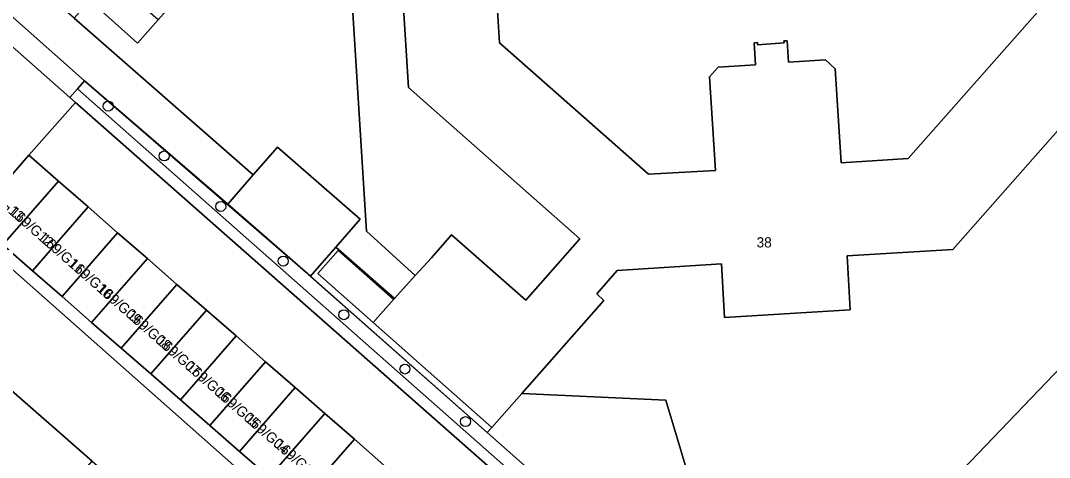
# Model space of a CAD drawing. Extents: x 162073 to 163043, y 381818 to 382561.
# Drawn here: x 162706.4 to 162806.9, y 382149.6 to 382192.3 of the extents above; entities that cross this region are included whole.
import ezdxf

# ---------------------------------------------------------------- set-up
doc = ezdxf.new("R2010")
doc.units = 0
for name, color, linetype in [('IMGEO_Boom', 7, 'Continuous'), ('IMGEO_Erf', 7, 'Continuous'), ('IMGEO_Groenvoorziening', 7, 'Continuous'), ('IMGEO_Hek', 7, 'Continuous'), ('IMGEO_Loofbos', 7, 'Continuous'), ('IMGEO_Pand', 7, 'Continuous'), ('IMGEO_Pand_nummerreeks', 7, 'Continuous'), ('IMGEO_Rijbaan_lokaal_open', 7, 'Continuous'), ('IMGEO_Voetpad_open', 7, 'Continuous')]:
    doc.layers.add(name, color=color, linetype=linetype)

msp = doc.modelspace()

# ---------------------------------------------------------------- linework, layer by layer
at = {"layer": 'IMGEO_Boom'}
for centre in [(162714.97, 382183.93), (162720.43, 382179.05), (162725.96, 382174.12), (162732.06, 382168.78), (162737.98, 382163.54), (162743.95, 382158.23), (162749.86, 382153.09)]:
    msp.add_circle(centre, 0.489, dxfattribs=at)
at = {"layer": 'IMGEO_Erf'}
for points in [[(162813.63, 382217.09), (162815.3, 382190.13), (162797.46, 382169.91), (162787.14, 382169.29), (162787.44, 382164.03), (162775.17, 382163.26), (162774.85, 382168.52), (162764.67, 382167.86), (162762.68, 382165.58), (162763.39, 382164.92), (162755.38, 382155.85), (162769.43, 382155.17), (162774.03, 382139.85), (162790.24, 382139.85), (162817.79, 382168.6), (162835.07, 382193.12)], [(162737.52, 382214.41), (162740.18, 382171.69), (162744.96, 382167.36), (162746.53, 382169.1), (162748.51, 382171.34), (162755.77, 382164.97), (162761.04, 382170.96), (162744.29, 382185.75), (162742.6, 382212.72)], [(162751.98, 382209.43), (162753.18, 382190.1), (162767.75, 382177.26), (162774.28, 382177.64), (162773.71, 382186.78), (162774.55, 382187.73), (162778.2, 382187.97), (162778.06, 382190.11), (162778.38, 382190.13), (162778.38, 382189.91), (162780.98, 382190.12), (162780.97, 382190.3), (162781.29, 382190.31), (162781.4, 382188.21), (162785.01, 382188.44), (162785.98, 382187.57), (162786.57, 382178.39), (162793.11, 382178.82), (162805.96, 382193.37)], [(162704.21, 382193.87), (162712.66, 382186.41), (162726.64, 382174.34), (162729.13, 382177.2), (162711.63, 382192.52), (162707.33, 382196.28), (162701.37, 382204.95)], [(162701.79, 382172.89), (162707.23, 382179.12), (162711.77, 382184.27), (162711.21, 382184.77), (162702.76, 382192.23)], [(162703.68, 382157.72), (162713.41, 382149.22), (162723.1, 382140.76), (162732.49, 382132.57), (162738.33, 382138.97), (162701.02, 382172.01)]]:
    msp.add_lwpolyline(points, dxfattribs=at)
msp.add_lwpolyline([(162737.43, 382169.8), (162742.84, 382165.01), (162742.94, 382165.12), (162737.2, 382170.15), (162734.71, 382167.3), (162751.98, 382152.01), (162752.45, 382152.52), (162740.84, 382162.79), (162735.45, 382167.56)], close=True, dxfattribs=at)
at = {"layer": 'IMGEO_Groenvoorziening'}
for points in [[(162751.98, 382152.01), (162734.71, 382167.3), (162726.64, 382174.34), (162712.66, 382186.41), (162711.98, 382185.63), (162799.81, 382107.97), (162800.68, 382108.96)], [(162711.98, 382185.63), (162711.21, 382184.77), (162711.77, 382184.27), (162799.16, 382107.22), (162799.81, 382107.97)]]:
    msp.add_lwpolyline(points, close=True, dxfattribs=at)
at = {"layer": 'IMGEO_Hek'}
for points in [[(162712.66, 382186.41), (162732.55, 382169.19), (162751.98, 382152.01)], [(162751.98, 382152.01), (162800.68, 382108.96)]]:
    msp.add_lwpolyline(points, dxfattribs=at)
at = {"layer": 'IMGEO_Loofbos'}
msp.add_lwpolyline([(162835.07, 382193.12), (162817.79, 382168.6), (162790.24, 382139.85), (162774.03, 382139.85), (162769.43, 382155.17), (162755.38, 382155.85), (162752.45, 382152.52), (162751.98, 382152.01), (162800.68, 382108.96), (162812.96, 382098.1), (162816.44, 382100.26), (162835.95, 382115.51), (162846.88, 382124.84), (162866.74, 382144.32), (162879.77, 382158.34), (162891.22, 382171.7), (162904.58, 382188.64), (162913.65, 382201.08)], dxfattribs=at)
at = {"layer": 'IMGEO_Pand'}
for points in [[(162742.6, 382212.72), (162744.29, 382185.75), (162761.04, 382170.96), (162755.77, 382164.97), (162748.51, 382171.34), (162746.53, 382169.1), (162744.96, 382167.36), (162742.94, 382165.12), (162742.84, 382165.01), (162740.84, 382162.79), (162752.45, 382152.52), (162755.38, 382155.85), (162763.39, 382164.92), (162762.68, 382165.58), (162764.67, 382167.86), (162774.85, 382168.52), (162775.17, 382163.26), (162787.44, 382164.03), (162787.14, 382169.29), (162797.46, 382169.91), (162815.3, 382190.13), (162813.63, 382217.09)], [(162805.96, 382193.37), (162793.11, 382178.82), (162786.57, 382178.39), (162785.98, 382187.57), (162785.01, 382188.44), (162781.4, 382188.21), (162781.29, 382190.31), (162780.97, 382190.3), (162780.98, 382190.12), (162778.38, 382189.91), (162778.38, 382190.13), (162778.06, 382190.11), (162778.2, 382187.97), (162774.55, 382187.73), (162773.71, 382186.78), (162774.28, 382177.64), (162767.75, 382177.26), (162753.18, 382190.1), (162751.98, 382209.43)]]:
    msp.add_lwpolyline(points, dxfattribs=at)
for points in [[(162719.85, 382192.35), (162715.14, 382196.5), (162713.16, 382194.25), (162715.65, 382192.04), (162717.84, 382190.09)], [(162702.76, 382192.23), (162711.21, 382184.77), (162711.98, 382185.63), (162712.66, 382186.41), (162704.21, 382193.87)], [(162729.13, 382177.2), (162726.64, 382174.34), (162734.71, 382167.3), (162737.2, 382170.15), (162739.58, 382172.88), (162731.51, 382179.92)], [(162710.12, 382176.59), (162707.23, 382179.12), (162701.79, 382172.89), (162704.68, 382170.36)], [(162710.12, 382176.59), (162704.68, 382170.36), (162707.57, 382167.84), (162713.01, 382174.07)], [(162715.89, 382171.55), (162713.01, 382174.07), (162707.57, 382167.84), (162710.46, 382165.32)], [(162715.89, 382171.55), (162710.46, 382165.32), (162713.35, 382162.79), (162718.79, 382169.03)], [(162740.84, 382162.79), (162742.84, 382165.01), (162737.43, 382169.8), (162735.45, 382167.56)], [(162721.68, 382166.5), (162718.79, 382169.03), (162713.35, 382162.79), (162716.24, 382160.27)], [(162719.12, 382157.75), (162724.56, 382163.98), (162721.68, 382166.5), (162716.24, 382160.27)], [(162719.12, 382157.75), (162722.02, 382155.23), (162727.45, 382161.46), (162724.56, 382163.98)], [(162730.34, 382158.93), (162727.45, 382161.46), (162722.02, 382155.23), (162724.9, 382152.7)], [(162730.34, 382158.93), (162724.9, 382152.7), (162727.79, 382150.18), (162733.23, 382156.41)], [(162698.04, 382151.27), (162707.78, 382142.77), (162713.41, 382149.22), (162703.68, 382157.72)], [(162733.23, 382156.41), (162727.79, 382150.18), (162730.68, 382147.66), (162736.12, 382153.89)], [(162739.01, 382151.36), (162736.12, 382153.89), (162730.68, 382147.66), (162733.57, 382145.14)], [(162741.9, 382148.84), (162739.01, 382151.36), (162733.57, 382145.14), (162736.46, 382142.61)]]:
    msp.add_lwpolyline(points, close=True, dxfattribs=at)
at = {"layer": 'IMGEO_Rijbaan_lokaal_open'}
msp.add_lwpolyline([(162727.83, 382220.84), (162727.73, 382220.05), (162725.97, 382219.47), (162727.48, 382214.71), (162732.39, 382216.29), (162732.94, 382207.13), (162731.93, 382205.96), (162719.85, 382192.35), (162717.84, 382190.09), (162715.65, 382192.04), (162713.16, 382194.25), (162711.63, 382192.52), (162729.13, 382177.2), (162731.51, 382179.92), (162739.58, 382172.88), (162737.2, 382170.15), (162742.94, 382165.12), (162744.96, 382167.36), (162740.18, 382171.69), (162737.52, 382214.41), (162760.58, 382240.47), (162761.03, 382240.98)], dxfattribs=at)
at = {"layer": 'IMGEO_Voetpad_open'}
for points in [[(162799.16, 382107.22), (162711.77, 382184.27), (162707.23, 382179.12), (162710.12, 382176.59), (162713.01, 382174.07), (162715.89, 382171.55), (162718.79, 382169.03), (162721.68, 382166.5), (162724.56, 382163.98), (162727.45, 382161.46), (162730.34, 382158.93), (162733.23, 382156.41), (162736.12, 382153.89), (162739.01, 382151.36), (162741.9, 382148.84)], [(162701.02, 382172.01), (162738.33, 382138.97)], [(162730.68, 382147.66), (162727.79, 382150.18), (162724.9, 382152.7), (162722.02, 382155.23), (162719.12, 382157.75), (162716.24, 382160.27), (162713.35, 382162.79), (162710.46, 382165.32), (162707.57, 382167.84), (162704.68, 382170.36)]]:
    msp.add_lwpolyline(points, dxfattribs=at)

# ---------------------------------------------------------------- texts
at = {"layer": 'IMGEO_Pand_nummerreeks'}
for s, p in [('169/G13', (162702.38, 382175.97)), ('169/G12', (162705.26, 382173.44)), ('169/G11', (162708.23, 382170.83)), ('169/G10', (162711.03, 382168.37)), ('169/G09', (162713.84, 382165.9)), ('169/G08', (162716.73, 382163.36)), ('169/G07', (162719.61, 382160.83)), ('169/G06', (162722.49, 382158.3)), ('169/G05', (162725.37, 382155.77)), ('169/G04', (162728.25, 382153.23)), ('169/G03', (162731.14, 382150.7))]:
    msp.add_text(s, height=1, rotation=318.694, dxfattribs=at).set_placement(p)
msp.add_text('38', height=1, dxfattribs=at).set_placement((162778.29, 382170.11))

doc.saveas('drawing.dxf')
